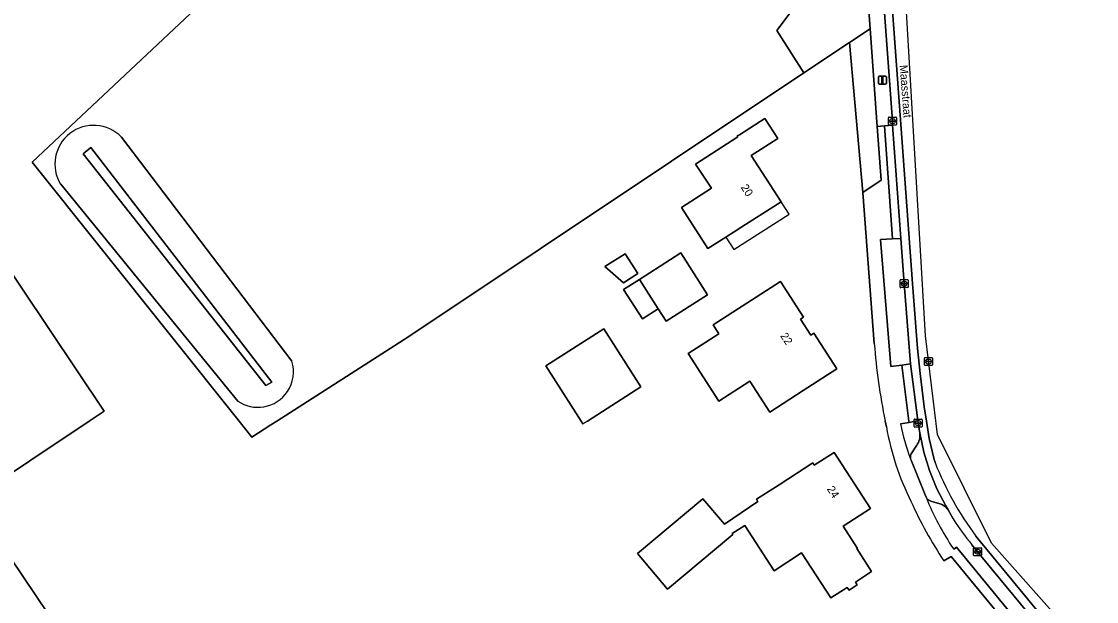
# Model space of a CAD drawing. Extents: x 156702 to 158052, y 387630 to 388992.
# Drawn here: x 157520.1 to 157654.4, y 387977.5 to 388049.9 of the extents above; entities that cross this region are included whole.
import ezdxf

# ---------------------------------------------------------------- set-up
doc = ezdxf.new("R2010")
doc.units = 0
for name, color, linetype in [('IMGEO_Erf', 7, 'Continuous'), ('IMGEO_Gemengd_bos', 7, 'Continuous'), ('IMGEO_Grasland_overig', 7, 'Continuous'), ('IMGEO_Groenvoorziening', 7, 'Continuous'), ('IMGEO_Hek', 7, 'Continuous'), ('IMGEO_Kolk', 7, 'Continuous'), ('IMGEO_Lichtmast', 7, 'Continuous'), ('IMGEO_Openbare_ruimte_label', 7, 'Continuous'), ('IMGEO_Pand', 7, 'Continuous'), ('IMGEO_Pand_nummerreeks', 7, 'Continuous'), ('IMGEO_Pand_overbouw', 7, 'Continuous'), ('IMGEO_Rijbaan_lokaal_open', 7, 'Continuous'), ('IMGEO_Rioolput', 7, 'Continuous'), ('IMGEO_Voetpad_open', 7, 'Continuous'), ('IMGEO_Waterloop', 7, 'Continuous')]:
    doc.layers.add(name, color=color, linetype=linetype)

msp = doc.modelspace()

# ---------------------------------------------------------------- linework, layer by layer
at = {"layer": 'IMGEO_Erf'}
for points in [[(157626.6, 388009.69), (157625.16, 388028.56), (157623.5, 388047.26), (157617.82, 388043.48), (157568.33, 388010.49), (157551.98, 388000), (157551.23, 387999.52), (157548.86, 387998), (157547.26, 388000), (157521.41, 388032.33), (157543.24, 388052.84), (157602.72, 388107.76), (157587.04, 388124.12), (157579.28, 388132.21)], [(157443.82, 388017.48), (157442.32, 388019.71), (157442.11, 388020.01), (157446.27, 388022.79), (157473.35, 388040.88), (157485.34, 388023.18), (157500, 388033.03), (157506.27, 388037.24), (157530.4, 388001.25), (157528.53, 388000), (157513.82, 387990.16), (157531.52, 387963.86), (157500, 387942.64), (157495.94, 387939.91), (157495.74, 387940.21), (157494.3, 387942.39)], [(157628.12, 387999.27), (157627.97, 388000)], [(157610.76, 387927.47), (157611.11, 387927.75), (157631.49, 387944.79), (157631.75, 387944.44), (157642.56, 387953.55), (157642.27, 387953.88), (157650.67, 387960.94), (157652.64, 387962.64), (157652.9, 387962.82), (157636.22, 387983.07), (157635.31, 387982.52)]]:
    msp.add_lwpolyline(points, dxfattribs=at)
for points in [[(157604.28, 388032.1), (157609.56, 388035.49), (157609.49, 388035.6), (157609.76, 388035.76), (157612.93, 388037.8), (157614.54, 388035.3), (157612.47, 388033.97), (157611.21, 388033.17), (157614.97, 388027.39), (157609.61, 388023.95), (157609.43, 388023.84), (157608.31, 388023.12), (157608.08, 388022.97), (157605.83, 388021.53), (157602.53, 388026.67), (157604.97, 388028.23), (157606.27, 388029.07)], [(157592.95, 388019.28), (157595.5, 388020.9), (157597.08, 388018.42), (157595.26, 388017.26)], [(157595.3, 388016.41), (157597.27, 388017.67), (157602.46, 388020.99), (157605.79, 388015.78), (157600.6, 388012.47), (157599.61, 388014.01), (157597.64, 388012.75)], [(157611.07, 388004.96), (157607.19, 388002.47), (157603.35, 388008.42), (157607.19, 388010.91), (157606.49, 388012), (157610.69, 388014.72), (157614.89, 388017.44), (157617.76, 388012.99), (157617.37, 388012.74), (157618.67, 388010.72), (157619.07, 388010.97), (157621.94, 388006.52), (157617.74, 388003.81), (157613.57, 388001.1)], [(157589.98, 388000), (157585.56, 388006.9), (157592.81, 388011.53), (157597.45, 388004.27), (157590.78, 388000), (157590.21, 387999.64)], [(157597.04, 387983.45), (157605.21, 387990.3), (157607.88, 387987.12), (157612.07, 387989.96), (157611.9, 387990.23), (157614.72, 387992.04), (157618.92, 387994.76), (157619.09, 387994.49), (157621.59, 387996.09), (157626.12, 387989.07), (157622.7, 387986.87), (157624.49, 387984.1), (157624.42, 387984.06), (157626.27, 387981.19), (157624.24, 387979.87), (157624.45, 387979.54), (157623.45, 387978.89), (157623.23, 387979.22), (157621.18, 387977.9), (157617.52, 387983.54), (157614.1, 387981.31), (157610.44, 387986.95), (157608.85, 387985.95), (157608.94, 387985.84), (157600.77, 387979)]]:
    msp.add_lwpolyline(points, close=True, dxfattribs=at)
for centre, radius, start, end in [((157703.39, 388015.56), 77.01, 184.3733, 191.6566), ((157661.33, 388005.05), 33.71, 189.8743, 206.5661), ((157677.98, 388011.02), 51.31, 204.215, 213.7361)]:
    msp.add_arc(centre, radius, start, end, dxfattribs=at)
at = {"layer": 'IMGEO_Gemengd_bos'}
for points in [[(157625.24, 388060.44), (157624.99, 388063.89), (157623, 388063.58), (157620.87, 388061.58), (157620.91, 388056.52), (157619.65, 388055.74), (157614.43, 388048.77), (157617.82, 388043.48), (157623.5, 388047.26), (157626.07, 388048.98)], [(157550.62, 388004.45), (157527.81, 388033.36), (157528.75, 388034.18), (157551.35, 388004.84)]]:
    msp.add_lwpolyline(points, close=True, dxfattribs=at)
for points in [[(157543.24, 388052.84), (157521.41, 388032.33), (157547.26, 388000), (157548.86, 387998), (157551.23, 387999.52), (157551.98, 388000), (157568.33, 388010.49), (157617.82, 388043.48), (157614.43, 388048.77), (157619.65, 388055.74)], [(157553.86, 388007.48), (157532.56, 388035.46)], [(157532.56, 388035.46), (157553.86, 388007.48)], [(157524.98, 388029.57), (157547.09, 388002.48)], [(157547.09, 388002.48), (157524.98, 388029.57)]]:
    msp.add_lwpolyline(points, dxfattribs=at)
for centre, radius, start, end in [((157529.09, 388032.1), 4.83, 44.0416, 211.6351), ((157529.09, 388032.1), 4.83, 44.0416, 211.6351), ((157549.6, 388006.17), 4.46, 326.1443, 17.0117), ((157549.6, 388006.17), 4.46, 326.1443, 17.0117), ((157549.59, 388006.18), 4.47, 279.9653, 326.1633), ((157549.59, 388006.18), 4.47, 279.9653, 326.1633), ((157549.6, 388006.18), 4.46, 235.8415, 279.9499), ((157549.6, 388006.18), 4.46, 235.8415, 279.9499)]:
    msp.add_arc(centre, radius, start, end, dxfattribs=at)
at = {"layer": 'IMGEO_Grasland_overig'}
msp.add_lwpolyline([(157626.07, 388048.98), (157623.5, 388047.26), (157625.16, 388028.56), (157627.45, 388030.07), (157626.96, 388036.8)], close=True, dxfattribs=at)
at = {"layer": 'IMGEO_Groenvoorziening'}
msp.add_lwpolyline([(157631.13, 388007.15), (157630.33, 388017.16), (157629.91, 388022.81), (157628.89, 388022.76), (157627.39, 388022.68), (157628.66, 388006.8), (157630.04, 388006.99)], close=True, dxfattribs=at)
for points in [[(157631.14, 387995.27), (157631.14, 387995.28), (157631.12, 387995.35), (157631.11, 387995.42), (157631.11, 387995.49), (157631.11, 387995.56), (157631.12, 387995.63), (157631.14, 387995.7), (157631.16, 387995.77), (157631.19, 387995.84), (157631.22, 387995.9), (157631.91, 387996.99), (157632.02, 387997.15), (157632.11, 387997.32), (157632.18, 387997.5), (157632.24, 387997.68), (157632.28, 387997.86), (157632.3, 387998.05), (157632.31, 387998.24), (157632.3, 387998.43), (157632.29, 387998.51), (157632.09, 387999.74), (157632.05, 388000.08), (157631.7, 388000), (157630.95, 387999.83), (157629.88, 387999.64)], [(157636.46, 387987.8), (157635.82, 387988.91), (157635.72, 387989.04), (157635.62, 387989.16), (157635.51, 387989.27), (157635.39, 387989.37), (157635.26, 387989.46), (157635.12, 387989.53), (157634.97, 387989.6), (157634.83, 387989.65), (157634.79, 387989.66), (157633.67, 387989.99), (157633.66, 387989.99), (157633.58, 387990.03), (157633.5, 387990.06), (157633.43, 387990.11), (157633.36, 387990.16), (157633.29, 387990.21), (157633.23, 387990.28), (157633.18, 387990.34), (157633.13, 387990.41), (157633.09, 387990.49)], [(157636.52, 387983.99), (157636.86, 387984.23), (157650.8, 387967.3), (157652.11, 387968.45), (157651.4, 387969.32), (157651.24, 387969.48), (157639.51, 387983.68), (157638.8, 387984.55)]]:
    msp.add_lwpolyline(points, dxfattribs=at)
for centre, radius, start, end in [((157652.49, 388003.78), 22.98, 190.381, 201.7246), ((157664.11, 388002.73), 33.35, 201.5359, 214.1881), ((157661.52, 388003.36), 29.5, 211.8392, 219.6221)]:
    msp.add_arc(centre, radius, start, end, dxfattribs=at)
at = {"layer": 'IMGEO_Hek'}
for points in [[(157547.26, 388000), (157521.41, 388032.33), (157543.24, 388052.84)], [(157548.86, 387998), (157547.26, 388000)]]:
    msp.add_lwpolyline(points, dxfattribs=at)
at = {"layer": 'IMGEO_Kolk'}
for p, q in [((157628.38, 388037.03), (157628.38, 388037.88)), ((157628.45, 388037.95), (157629.31, 388037.95)), ((157629.38, 388037.88), (157629.38, 388037.03)), ((157629.31, 388036.95), (157628.45, 388036.95)), ((157628.64, 388037.45), (157628.64, 388037.46)), ((157628.68, 388037.5), (157629.08, 388037.5)), ((157629.07, 388037.41), (157628.68, 388037.41)), ((157628.89, 388037.17), (157628.86, 388037.17)), ((157628.87, 388037.73), (157628.89, 388037.73)), ((157629.12, 388037.46), (157629.12, 388037.45)), ((157629.91, 388017.66), (157630.76, 388017.66)), ((157629.83, 388016.73), (157629.83, 388017.58)), ((157630.76, 388016.66), (157629.91, 388016.66)), ((157630.09, 388017.15), (157630.09, 388017.16)), ((157630.53, 388017.11), (157630.13, 388017.11)), ((157630.14, 388017.2), (157630.53, 388017.2)), ((157630.32, 388017.44), (157630.35, 388017.44)), ((157630.34, 388016.88), (157630.32, 388016.88)), ((157630.58, 388017.16), (157630.58, 388017.15)), ((157630.83, 388017.58), (157630.83, 388016.73)), ((157631.66, 388000.24), (157632.51, 388000.24)), ((157631.59, 387999.32), (157631.59, 388000.17)), ((157632.51, 387999.24), (157631.66, 387999.24)), ((157631.85, 387999.74), (157631.85, 387999.75)), ((157631.89, 387999.79), (157632.29, 387999.79)), ((157632.28, 387999.7), (157631.89, 387999.7)), ((157632.1, 387999.46), (157632.07, 387999.46)), ((157632.08, 388000.02), (157632.1, 388000.02)), ((157632.33, 387999.75), (157632.33, 387999.74)), ((157632.59, 388000.17), (157632.59, 387999.32)), ((157639.01, 387983.25), (157639.01, 387984.11)), ((157639.09, 387984.18), (157639.94, 387984.18)), ((157640.01, 387984.11), (157640.01, 387983.25)), ((157639.94, 387983.18), (157639.09, 387983.18)), ((157639.27, 387983.67), (157639.27, 387983.69)), ((157639.31, 387983.72), (157639.71, 387983.72)), ((157639.71, 387983.64), (157639.31, 387983.64)), ((157639.5, 387983.96), (157639.53, 387983.96)), ((157639.52, 387983.4), (157639.5, 387983.4)), ((157639.76, 387983.69), (157639.76, 387983.67))]:
    msp.add_line(p, q, dxfattribs=at)
for points in [[(157628.38, 388037.03), (157628.38, 388037.88)], [(157628.45, 388037.95), (157629.31, 388037.95)], [(157629.38, 388037.88), (157629.38, 388037.03)], [(157629.31, 388036.95), (157628.45, 388036.95)], [(157629.91, 388017.66), (157630.76, 388017.66)], [(157629.83, 388016.73), (157629.83, 388017.58)], [(157630.76, 388016.66), (157629.91, 388016.66)], [(157630.83, 388017.58), (157630.83, 388016.73)], [(157631.66, 388000.24), (157632.51, 388000.24)], [(157631.59, 387999.32), (157631.59, 388000.17)], [(157632.51, 387999.24), (157631.66, 387999.24)], [(157632.59, 388000.17), (157632.59, 387999.32)], [(157639.01, 387983.25), (157639.01, 387984.11)], [(157639.09, 387984.18), (157639.94, 387984.18)], [(157640.01, 387984.11), (157640.01, 387983.25)], [(157639.94, 387983.18), (157639.09, 387983.18)]]:
    msp.add_lwpolyline(points, dxfattribs=at)
for centre, radius, start, end in [((157628.45, 388037.88), 0.0765, 91.552, 178.448), ((157628.45, 388037.88), 0.0765, 91.552, 178.448), ((157629.3, 388037.88), 0.0765, 1.552, 88.448), ((157629.3, 388037.88), 0.0765, 1.552, 88.448), ((157628.45, 388037.03), 0.0765, 181.552, 268.448), ((157628.45, 388037.03), 0.0765, 181.552, 268.448), ((157628.68, 388037.46), 0.0403, 85.8775, 175.7526), ((157628.67, 388037.45), 0.0366, 178.938, 274.7102), ((157629.08, 388037.45), 0.043, 264.8664, 352.4533), ((157629.08, 388037.46), 0.0386, 1.7309, 96.639), ((157629.3, 388037.03), 0.0765, 271.552, 358.448), ((157629.3, 388037.03), 0.0765, 271.552, 358.448), ((157629.91, 388017.58), 0.0765, 91.552, 178.448), ((157629.91, 388017.58), 0.0765, 91.552, 178.448), ((157630.76, 388017.58), 0.0765, 1.552, 88.448), ((157630.76, 388017.58), 0.0765, 1.552, 88.448), ((157629.91, 388016.73), 0.0765, 181.552, 268.448), ((157629.91, 388016.73), 0.0765, 181.552, 268.448), ((157630.13, 388017.16), 0.0403, 85.8775, 175.7526), ((157630.13, 388017.15), 0.0366, 178.938, 274.7102), ((157630.54, 388017.16), 0.0386, 1.7309, 96.639), ((157630.53, 388017.16), 0.043, 264.8664, 352.4533), ((157630.76, 388016.73), 0.0765, 271.552, 358.448), ((157630.76, 388016.73), 0.0765, 271.552, 358.448), ((157631.66, 388000.17), 0.0765, 91.552, 178.448), ((157631.66, 388000.17), 0.0765, 91.552, 178.448), ((157632.51, 388000.17), 0.0765, 1.552, 88.448), ((157632.51, 388000.17), 0.0765, 1.552, 88.448), ((157631.66, 387999.32), 0.0765, 181.552, 268.448), ((157631.66, 387999.32), 0.0765, 181.552, 268.448), ((157631.89, 387999.75), 0.0403, 85.8775, 175.7526), ((157631.88, 387999.74), 0.0366, 178.938, 274.7102), ((157632.29, 387999.74), 0.043, 264.8664, 352.4533), ((157632.29, 387999.75), 0.0386, 1.7309, 96.639), ((157632.51, 387999.32), 0.0765, 271.552, 358.448), ((157632.51, 387999.32), 0.0765, 271.552, 358.448), ((157639.09, 387984.1), 0.0765, 91.552, 178.448), ((157639.09, 387984.1), 0.0765, 91.552, 178.448), ((157639.94, 387984.1), 0.0765, 1.552, 88.448), ((157639.94, 387984.1), 0.0765, 1.552, 88.448), ((157639.09, 387983.26), 0.0765, 181.552, 268.448), ((157639.09, 387983.26), 0.0765, 181.552, 268.448), ((157639.31, 387983.68), 0.0403, 85.8775, 175.7526), ((157639.31, 387983.67), 0.0366, 178.938, 274.7102), ((157639.72, 387983.68), 0.0386, 1.7309, 96.639), ((157639.71, 387983.68), 0.043, 264.8664, 352.4533), ((157639.94, 387983.26), 0.0765, 271.552, 358.448), ((157639.94, 387983.26), 0.0765, 271.552, 358.448)]:
    msp.add_arc(centre, radius, start, end, dxfattribs=at)
for centre, major_axis, ratio, start_param, end_param in [((157628.87, 388037.45), (-0.387, 0.002), 0.722429, 4.712389, 7.853982), ((157628.89, 388037.45), (-0.39, 0.002), 0.717154, 1.570796, 4.712389), ((157630.32, 388017.16), (-0.387, 0.002), 0.722429, 4.712389, 7.853982), ((157630.34, 388017.16), (-0.39, 0.002), 0.717154, 1.570796, 4.712389), ((157632.07, 387999.74), (-0.387, 0.002), 0.722429, 4.712389, 7.853982), ((157632.1, 387999.74), (-0.39, 0.002), 0.717154, 1.570796, 4.712389), ((157639.5, 387983.68), (-0.387, 0.002), 0.722429, 4.712389, 7.853982), ((157639.52, 387983.68), (-0.39, 0.002), 0.717154, 1.570796, 4.712389)]:
    msp.add_ellipse(centre, major_axis=major_axis, ratio=ratio, start_param=start_param, end_param=end_param, dxfattribs=at)
at = {"layer": 'IMGEO_Lichtmast'}
for p, q in [((157627.12, 388042.17), (157627.12, 388042.97)), ((157627.12, 388042.97), (157627.12, 388042.17)), ((157627.22, 388043.07), (157628.01, 388043.07)), ((157628.01, 388043.07), (157627.22, 388043.07)), ((157628.01, 388042.07), (157627.22, 388042.07)), ((157627.22, 388042.07), (157628.01, 388042.07)), ((157628.11, 388042.97), (157628.11, 388042.17)), ((157628.11, 388042.17), (157628.11, 388042.97))]:
    msp.add_line(p, q, dxfattribs=at)
msp.add_lwpolyline([(157627.54, 388042.95), (157627.69, 388042.95), (157627.69, 388042.2), (157627.54, 388042.2), (157627.54, 388042.95)], dxfattribs=at)
for centre, start, end in [((157627.22, 388042.97), 90, 180), ((157627.22, 388042.97), 90, 180), ((157627.22, 388042.17), 180, 270), ((157627.22, 388042.17), 180, 270), ((157628.01, 388042.97), 0, 90), ((157628.01, 388042.97), 360, 90), ((157628.01, 388042.17), 270, 0), ((157628.01, 388042.17), 270, 0)]:
    msp.add_arc(centre, 0.1, start, end, dxfattribs=at)
at = {"layer": 'IMGEO_Pand'}
msp.add_lwpolyline([(157494.3, 387942.39), (157495.74, 387940.21), (157495.94, 387939.91), (157500, 387942.64), (157531.52, 387963.86), (157513.82, 387990.16), (157528.53, 388000), (157530.4, 388001.25), (157506.27, 388037.24), (157500, 388033.03), (157485.34, 388023.18), (157473.35, 388040.88), (157446.27, 388022.79), (157442.11, 388020.01), (157442.32, 388019.71), (157443.82, 388017.48)], dxfattribs=at)
for points in [[(157611.21, 388033.17), (157612.47, 388033.97), (157614.54, 388035.3), (157612.93, 388037.8), (157609.76, 388035.76), (157609.49, 388035.6), (157609.56, 388035.49), (157604.28, 388032.1), (157606.27, 388029.07), (157604.97, 388028.23), (157602.53, 388026.67), (157605.83, 388021.53), (157608.08, 388022.97), (157608.31, 388023.12), (157609.43, 388023.84), (157609.61, 388023.95), (157614.97, 388027.39)], [(157592.95, 388019.28), (157595.26, 388017.26), (157597.08, 388018.42), (157595.5, 388020.9)], [(157602.46, 388020.99), (157597.27, 388017.67), (157599.61, 388014.01), (157600.6, 388012.47), (157605.79, 388015.78)], [(157597.27, 388017.67), (157595.3, 388016.41), (157597.64, 388012.75), (157599.61, 388014.01)], [(157613.57, 388001.1), (157617.74, 388003.81), (157621.94, 388006.52), (157619.07, 388010.97), (157618.67, 388010.72), (157617.37, 388012.74), (157617.76, 388012.99), (157614.89, 388017.44), (157610.69, 388014.72), (157606.49, 388012), (157607.19, 388010.91), (157603.35, 388008.42), (157607.19, 388002.47), (157611.07, 388004.96)], [(157590.78, 388000), (157597.45, 388004.27), (157592.81, 388011.53), (157585.56, 388006.9), (157589.98, 388000), (157590.21, 387999.64)], [(157626.12, 387989.07), (157621.59, 387996.09), (157619.09, 387994.49), (157618.92, 387994.76), (157614.72, 387992.04), (157611.9, 387990.23), (157612.07, 387989.96), (157607.88, 387987.12), (157605.21, 387990.3), (157597.04, 387983.45), (157600.77, 387979), (157608.94, 387985.84), (157608.85, 387985.95), (157610.44, 387986.95), (157614.1, 387981.31), (157617.52, 387983.54), (157621.18, 387977.9), (157623.23, 387979.22), (157623.45, 387978.89), (157624.45, 387979.54), (157624.24, 387979.87), (157626.27, 387981.19), (157624.42, 387984.06), (157624.49, 387984.1), (157622.7, 387986.87)]]:
    msp.add_lwpolyline(points, close=True, dxfattribs=at)
at = {"layer": 'IMGEO_Pand_overbouw'}
msp.add_lwpolyline([(157615.97, 388025.84), (157614.97, 388027.39), (157609.61, 388023.95), (157609.43, 388023.84), (157608.31, 388023.12), (157608.08, 388022.97), (157609.08, 388021.42)], close=True, dxfattribs=at)
at = {"layer": 'IMGEO_Rijbaan_lokaal_open'}
for points in [[(157626.67, 388082.15), (157626.67, 388082.39), (157625.62, 388082.41), (157625.65, 388082.11), (157625.75, 388080.63), (157627.19, 388060.61), (157628.88, 388037.45), (157628.89, 388036.94), (157629.91, 388022.81), (157630.33, 388017.16), (157631.13, 388007.15), (157632.05, 388000.08), (157632.09, 387999.74), (157632.29, 387998.51), (157632.79, 387996.13), (157633.5, 387993.81), (157634.42, 387991.55), (157635.53, 387989.39), (157635.82, 387988.91), (157636.46, 387987.8)], [(157653.4, 387971.07), (157641.25, 387984.74), (157634.52, 387998.32), (157633.01, 388010.64), (157628.79, 388082.42), (157626.67, 388082.39), (157626.67, 388082.15), (157628.23, 388060.39), (157631.37, 388017.19), (157632.02, 388009.07), (157632.32, 388005.94), (157632.84, 388001.77), (157633.12, 388000), (157633.47, 387997.82), (157634.1, 387995.21), (157634.19, 387994.82)], [(157634.19, 387994.82), (157634.1, 387995.21), (157633.47, 387997.82), (157633.12, 388000), (157632.84, 388001.77), (157632.32, 388005.94), (157632.02, 388009.07), (157631.37, 388017.19), (157628.23, 388060.39), (157626.67, 388082.15)], [(157638.8, 387984.55), (157639.51, 387983.68), (157651.24, 387969.48), (157651.4, 387969.32), (157652.19, 387969.96), (157639.29, 387985.62)], [(157639.29, 387985.62), (157652.19, 387969.96), (157653.4, 387971.07)]]:
    msp.add_lwpolyline(points, dxfattribs=at)
for centre, radius, start, end in [((157671.37, 388009.41), 39.94, 201.4295, 216.5676), ((157671.37, 388009.41), 39.94, 201.4295, 216.5676), ((157661.52, 388003.36), 29.5, 211.8392, 219.6221)]:
    msp.add_arc(centre, radius, start, end, dxfattribs=at)
at = {"layer": 'IMGEO_Rioolput'}
for p, q in [((157632.87, 388007), (157632.87, 388007.86)), ((157632.94, 388007.93), (157633.79, 388007.93)), ((157633.79, 388006.93), (157632.94, 388006.93)), ((157633.12, 388007.42), (157633.12, 388007.44)), ((157633.56, 388007.39), (157633.16, 388007.39)), ((157633.17, 388007.47), (157633.57, 388007.47)), ((157633.35, 388007.71), (157633.38, 388007.71)), ((157633.38, 388007.15), (157633.35, 388007.15)), ((157633.61, 388007.44), (157633.61, 388007.42)), ((157633.87, 388007.86), (157633.87, 388007))]:
    msp.add_line(p, q, dxfattribs=at)
for points in [[(157632.87, 388007), (157632.87, 388007.86)], [(157632.94, 388007.93), (157633.79, 388007.93)], [(157633.79, 388006.93), (157632.94, 388006.93)], [(157633.87, 388007.86), (157633.87, 388007)]]:
    msp.add_lwpolyline(points, dxfattribs=at)
for centre, radius, start, end in [((157632.94, 388007.85), 0.0765, 91.552, 178.448), ((157632.94, 388007.85), 0.0765, 91.552, 178.448), ((157632.94, 388007.01), 0.0765, 181.552, 268.448), ((157632.94, 388007.01), 0.0765, 181.552, 268.448), ((157633.17, 388007.43), 0.0403, 85.8775, 175.7526), ((157633.16, 388007.42), 0.0366, 178.938, 274.7102), ((157633.57, 388007.43), 0.043, 264.8664, 352.4533), ((157633.57, 388007.43), 0.0386, 1.7309, 96.639), ((157633.79, 388007.85), 0.0765, 1.552, 88.448), ((157633.79, 388007.85), 0.0765, 1.552, 88.448), ((157633.79, 388007.01), 0.0765, 271.552, 358.448), ((157633.79, 388007.01), 0.0765, 271.552, 358.448)]:
    msp.add_arc(centre, radius, start, end, dxfattribs=at)
for centre, major_axis, ratio, start_param, end_param in [((157633.35, 388007.43), (-0.387, 0.002), 0.722429, 4.712389, 7.853982), ((157633.38, 388007.43), (-0.39, 0.002), 0.717154, 1.570796, 4.712389)]:
    msp.add_ellipse(centre, major_axis=major_axis, ratio=ratio, start_param=start_param, end_param=end_param, dxfattribs=at)
at = {"layer": 'IMGEO_Voetpad_open'}
for points in [[(157625.75, 388080.63), (157625.65, 388082.11), (157625.62, 388082.41), (157623.66, 388082.15), (157624.74, 388067.38), (157624.99, 388063.89), (157625.24, 388060.44), (157626.07, 388048.98), (157626.96, 388036.8), (157627.87, 388036.87), (157628.89, 388036.94), (157628.88, 388037.45), (157627.19, 388060.61)], [(157628.89, 388036.94), (157627.87, 388036.87), (157628.89, 388022.76), (157629.91, 388022.81)], [(157631.13, 388007.15), (157630.04, 388006.99), (157630.93, 388000), (157630.95, 387999.83), (157631.7, 388000), (157632.05, 388000.08)], [(157635.82, 387988.91), (157635.53, 387989.39), (157634.42, 387991.55), (157633.5, 387993.81), (157632.79, 387996.13), (157632.29, 387998.51), (157632.3, 387998.43), (157632.31, 387998.24), (157632.3, 387998.05), (157632.28, 387997.86), (157632.24, 387997.68), (157632.18, 387997.5), (157632.11, 387997.32), (157632.02, 387997.15), (157631.91, 387996.99), (157631.22, 387995.9), (157631.19, 387995.84), (157631.16, 387995.77), (157631.14, 387995.7), (157631.12, 387995.63), (157631.11, 387995.56), (157631.11, 387995.49), (157631.11, 387995.42), (157631.12, 387995.35), (157631.14, 387995.28), (157631.14, 387995.27), (157631.2, 387995.13), (157632.95, 387990.79), (157633.09, 387990.49), (157633.13, 387990.41), (157633.18, 387990.34), (157633.23, 387990.28), (157633.29, 387990.21), (157633.36, 387990.16), (157633.43, 387990.11), (157633.5, 387990.06), (157633.58, 387990.03), (157633.66, 387989.99), (157633.67, 387989.99), (157634.79, 387989.66), (157634.83, 387989.65), (157634.97, 387989.6), (157635.12, 387989.53), (157635.26, 387989.46), (157635.39, 387989.37), (157635.51, 387989.27), (157635.62, 387989.16), (157635.72, 387989.04)]]:
    msp.add_lwpolyline(points, close=True, dxfattribs=at)
for points in [[(157627.87, 388036.87), (157626.96, 388036.8), (157627.45, 388030.07), (157625.16, 388028.56), (157626.6, 388009.69)], [(157629.88, 387999.64), (157630.95, 387999.83), (157630.93, 388000), (157630.04, 388006.99), (157628.66, 388006.8), (157627.39, 388022.68), (157628.89, 388022.76), (157627.87, 388036.87)], [(157627.97, 388000), (157628.12, 387999.27)], [(157633.09, 387990.49), (157632.95, 387990.79), (157631.2, 387995.13), (157631.14, 387995.27)], [(157652.11, 387968.45), (157650.8, 387967.3), (157636.86, 387984.23), (157636.52, 387983.99)], [(157635.31, 387982.52), (157636.22, 387983.07), (157652.9, 387962.82), (157654.36, 387964.09)]]:
    msp.add_lwpolyline(points, dxfattribs=at)
for centre, radius, start, end in [((157703.39, 388015.56), 77.01, 184.3733, 191.6566), ((157661.33, 388005.05), 33.71, 189.8743, 206.5661), ((157652.49, 388003.78), 22.98, 190.381, 201.7246), ((157677.98, 388011.02), 51.31, 204.215, 213.7361), ((157664.11, 388002.73), 33.35, 201.5359, 214.1881)]:
    msp.add_arc(centre, radius, start, end, dxfattribs=at)
at = {"layer": 'IMGEO_Waterloop'}
msp.add_lwpolyline([(157551.35, 388004.84), (157528.75, 388034.18), (157527.81, 388033.36), (157550.62, 388004.45)], close=True, dxfattribs=at)

# ---------------------------------------------------------------- texts
at = {"layer": 'IMGEO_Openbare_ruimte_label'}
msp.add_text('Maasstraat', height=1, rotation=274.3592, dxfattribs=at).set_placement((157629.77, 388044.44))
at = {"layer": 'IMGEO_Pand_nummerreeks'}
for s, rotation, p in [('20', 302.9964, (157609.89, 388029.18)), ('22', 302.8841, (157614.82, 388010.64)), ('24', 302.836, (157620.65, 387991.5))]:
    msp.add_text(s, height=1, rotation=rotation, dxfattribs=at).set_placement(p)

doc.saveas('drawing.dxf')
